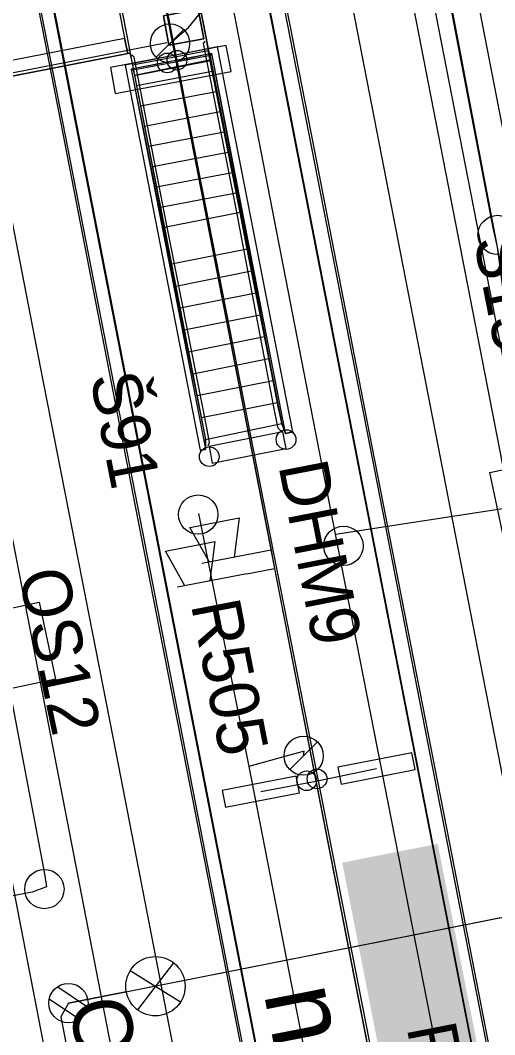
# Model space of a CAD drawing. Extents: x -545736 to -544888, y -1122892 to -1119128.
# Drawn here: x -545167.73 to -545155.67, y -1121816.49 to -1121790.7 of the extents above; entities that cross this region are included whole.
import ezdxf

# ---------------------------------------------------------------- set-up
doc = ezdxf.new("R2010")
doc.units = 0
for name, color, linetype in [('osvětlené plochy-hodnota-obrys', 7, 'Continuous'), ('Podbarveni_Nastupiste', 7, 'Continuous'), ('Podbarveni_Zastreseni_Pozemni', 7, 'Continuous'), ('Vrstva 1 - Koleje', 7, 'Continuous'), ('Vrstva 11 - Trakce', 7, 'Continuous'), ('Vrstva 13', 7, 'Continuous'), ('Vrstva 14_zastreseni a nastupiste', 7, 'Continuous'), ('Vrstva 16_plochy', 7, 'Continuous'), ('Vrstva 17_ploty - zabradli', 7, 'Continuous'), ('Vrstva 18_mosty', 7, 'Continuous'), ('Vrstva 23 - PHS - pozemni - schody - eskalatory', 7, 'Continuous'), ('Vrstva 25', 7, 'Continuous'), ('Vrstva 26', 7, 'Continuous'), ('Vrstva 29 - sdelzar', 7, 'Continuous'), ('Vrstva 33 - prvky sdelzar', 7, 'Continuous'), ('Vrstva 35', 7, 'Continuous'), ('Vrstva 4 - Teren - stezky - prechody - plochy', 7, 'Continuous'), ('Vrstva 41', 7, 'Continuous'), ('Vrstva 42', 7, 'Continuous'), ('Vrstva 43', 7, 'Continuous'), ('Vrstva 44', 7, 'Continuous'), ('Vrstva 47', 7, 'Continuous')]:
    doc.layers.add(name, color=color, linetype=linetype)

msp = doc.modelspace()

# ---------------------------------------------------------------- linework, layer by layer
at = {"layer": 'osvětlené plochy-hodnota-obrys'}
msp.add_lwpolyline([(-545137.864, -1121889.42), (-545168.59, -1121731.992), (-545178.308, -1121699.721), (-545197.027, -1121652.528), (-545208.16, -1121619.35), (-545217.952, -1121591.114), (-545225.649, -1121565.547)], dxfattribs=at)
at = {"layer": 'Podbarveni_Nastupiste'}
for points in [[(-545147.633, -1121858.705), (-545149.541, -1121848.922), (-545151.454, -1121839.109), (-545153.365, -1121829.32), (-545155.271, -1121819.528), (-545156.81, -1121811.627), (-545158.718, -1121801.84), (-545160.25, -1121793.99), (-545162.146, -1121784.289), (-545164.063, -1121774.461), (-545164.834, -1121770.503), (-545165.22, -1121768.538), (-545165.98, -1121764.613), (-545167.113, -1121758.805), (-545167.886, -1121754.822), (-545169.883, -1121745.088), (-545172.217, -1121735.379), (-545174.857, -1121725.764), (-545176.589, -1121720.029), (-545176.64, -1121720.038), (-545180.823, -1121720.81)], [(-545180.455, -1121722.711), (-545179.628, -1121726.7), (-545177.717, -1121736.49), (-545175.814, -1121746.279), (-545173.137, -1121759.988), (-545171.232, -1121769.763), (-545170.096, -1121775.61), (-545168.189, -1121785.44), (-545166.652, -1121793.283), (-545164.749, -1121803.058), (-545162.839, -1121812.848), (-545160.922, -1121822.667), (-545159.009, -1121832.498), (-545157.103, -1121842.273), (-545155.195, -1121852.046), (-545153.289, -1121861.829)]]:
    msp.add_lwpolyline(points, dxfattribs=at)
at = {"layer": 'Podbarveni_Zastreseni_Pozemni'}
for points in [[(-545153.097, -1121832.905), (-545163.04, -1121781.984), (-545169.876, -1121746.975)], [(-545172.521, -1121747.5), (-545175.141, -1121748.003), (-545167.869, -1121785.291), (-545158.018, -1121835.809), (-545145.506, -1121899.971), (-545143.703, -1121909.219), (-545142.244, -1121916.698), (-545139.605, -1121916.178)]]:
    msp.add_lwpolyline(points, dxfattribs=at)
at = {"layer": 'Vrstva 1 - Koleje'}
for points in [[(-545190.187, -1121685.59), (-545187.923, -1121694.959), (-545186.2, -1121702.627), (-545185.507, -1121705.971), (-545184.687, -1121709.924), (-545182.492, -1121721.163), (-545180.59, -1121730.931), (-545178.666, -1121740.784), (-545176.766, -1121750.544), (-545174.869, -1121760.278), (-545172.942, -1121770.162), (-545171.042, -1121779.908), (-545169.129, -1121789.7), (-545167.212, -1121799.555), (-545165.293, -1121809.36), (-545163.388, -1121819.134), (-545161.468, -1121828.982), (-545159.566, -1121838.742), (-545157.655, -1121848.546), (-545155.739, -1121858.373)], [(-545185.383, -1121691.101), (-545182.479, -1121698.59), (-545179.623, -1121706.109), (-545177.117, -1121713.199), (-545175.826, -1121717.114), (-545175.044, -1121719.485), (-545172.193, -1121729.1), (-545169.655, -1121738.82), (-545167.452, -1121748.582), (-545165.503, -1121758.451), (-545163.6, -1121768.21), (-545161.69, -1121777.988), (-545159.773, -1121787.837), (-545157.871, -1121797.594), (-545155.965, -1121807.383), (-545154.069, -1121817.086), (-545152.127, -1121827.047), (-545150.241, -1121836.711), (-545148.328, -1121846.526), (-545146.419, -1121856.308)]]:
    msp.add_lwpolyline(points, dxfattribs=at)
at = {"layer": 'Vrstva 11 - Trakce'}
for p, q in [((-545166.504, -1121815.685), (-545147.831, -1121811.99)), ((-545166.773, -1121815.268), (-545166.015, -1121815.778)), ((-545166.988, -1121815.574), (-545166.22, -1121816.092))]:
    msp.add_line(p, q, dxfattribs=at)
msp.add_circle((-545166.504, -1121815.685), 0.5, dxfattribs=at)
at = {"layer": 'Vrstva 13'}
msp.add_lwpolyline([(-545163.998, -1121791.279), (-545178.087, -1121794.029)], dxfattribs=at)
at = {"layer": 'Vrstva 14_zastreseni a nastupiste'}
for points in [[(-545147.688, -1121858.7), (-545149.596, -1121848.917), (-545151.509, -1121839.104), (-545153.42, -1121829.315), (-545155.326, -1121819.523), (-545156.865, -1121811.622), (-545158.773, -1121801.835), (-545160.305, -1121793.985), (-545162.201, -1121784.284), (-545164.118, -1121774.456), (-545164.889, -1121770.498), (-545165.275, -1121768.533), (-545166.035, -1121764.608), (-545167.168, -1121758.8), (-545167.941, -1121754.817), (-545169.938, -1121745.083)], [(-545147.633, -1121858.705), (-545149.541, -1121848.922), (-545151.454, -1121839.109), (-545153.365, -1121829.32), (-545155.271, -1121819.528), (-545156.81, -1121811.627), (-545158.718, -1121801.84), (-545160.25, -1121793.99), (-545162.146, -1121784.289), (-545164.063, -1121774.461), (-545164.834, -1121770.503), (-545165.22, -1121768.538), (-545165.98, -1121764.613), (-545167.113, -1121758.805), (-545167.886, -1121754.822), (-545169.883, -1121745.088)], [(-545175.869, -1121746.274), (-545173.192, -1121759.983), (-545171.287, -1121769.758), (-545170.151, -1121775.605), (-545168.244, -1121785.435), (-545166.707, -1121793.278), (-545164.804, -1121803.053), (-545162.894, -1121812.843), (-545160.977, -1121822.662), (-545159.064, -1121832.493), (-545157.158, -1121842.268), (-545155.25, -1121852.041), (-545153.344, -1121861.824)], [(-545175.814, -1121746.279), (-545173.137, -1121759.988), (-545171.232, -1121769.763), (-545170.096, -1121775.61), (-545168.189, -1121785.44), (-545166.652, -1121793.283), (-545164.749, -1121803.058), (-545162.839, -1121812.848), (-545160.922, -1121822.667), (-545159.009, -1121832.498), (-545157.103, -1121842.273), (-545155.195, -1121852.046), (-545153.289, -1121861.829)]]:
    msp.add_lwpolyline(points, dxfattribs=at)
for points in [[(-545169.868, -1121746.973), (-545163.039, -1121781.964), (-545153.097, -1121832.905), (-545140.688, -1121896.644), (-545138.929, -1121906.204), (-545137.357, -1121915.755), (-545139.605, -1121916.178), (-545142.252, -1121916.702), (-545143.714, -1121909.203), (-545145.537, -1121899.853), (-545158.037, -1121835.751), (-545167.886, -1121785.244), (-545175.149, -1121747.997), (-545172.521, -1121747.5)], [(-545167.869, -1121785.291), (-545158.018, -1121835.809), (-545145.506, -1121899.971), (-545143.703, -1121909.219), (-545142.244, -1121916.698), (-545139.605, -1121916.178), (-545137.369, -1121915.758), (-545138.929, -1121906.204), (-545140.688, -1121896.644), (-545153.097, -1121832.905), (-545163.04, -1121781.984), (-545169.877, -1121746.971), (-545172.521, -1121747.5), (-545175.141, -1121748.003)]]:
    msp.add_lwpolyline(points, close=True, dxfattribs=at)
for centre in [(-545163.99, -1121791.787), (-545163.744, -1121791.718), (-545160.971, -1121801.361), (-545162.924, -1121801.795), (-545160.447, -1121810.034), (-545160.183, -1121809.985)]:
    msp.add_circle(centre, 0.25, dxfattribs=at)
at = {"layer": 'Vrstva 16_plochy'}
for points in [[(-545147.688, -1121858.7), (-545149.596, -1121848.917), (-545151.509, -1121839.104), (-545153.42, -1121829.315), (-545155.326, -1121819.523), (-545156.865, -1121811.622), (-545158.773, -1121801.835), (-545160.305, -1121793.985), (-545162.201, -1121784.284), (-545164.118, -1121774.456), (-545164.889, -1121770.498), (-545165.275, -1121768.533), (-545166.035, -1121764.608), (-545167.168, -1121758.8), (-545167.941, -1121754.817), (-545169.938, -1121745.083)], [(-545175.869, -1121746.274), (-545173.192, -1121759.983), (-545171.287, -1121769.758), (-545170.151, -1121775.605), (-545168.244, -1121785.435), (-545166.707, -1121793.278), (-545164.804, -1121803.053), (-545162.894, -1121812.843), (-545160.977, -1121822.662), (-545159.064, -1121832.493), (-545157.158, -1121842.268), (-545155.25, -1121852.041), (-545153.344, -1121861.824)], [(-545161.082, -1121800.951), (-545160.986, -1121801.209), (-545160.797, -1121801.167), (-545162.713, -1121791.38), (-545165.063, -1121791.844), (-545163.155, -1121801.633), (-545163.022, -1121801.614), (-545163.014, -1121801.358), (-545161.082, -1121800.951)]]:
    msp.add_lwpolyline(points, dxfattribs=at)
at = {"layer": 'Vrstva 17_ploty - zabradli'}
for points in [[(-545161.098, -1121801.151), (-545161.17, -1121801.068), (-545161.252, -1121800.667), (-545162.093, -1121796.261), (-545162.214, -1121795.623), (-545163.067, -1121791.29), (-545163.026, -1121791.231)], [(-545162.95, -1121801.521), (-545162.915, -1121801.434), (-545162.995, -1121801.018), (-545163.864, -1121796.598), (-545163.989, -1121795.965), (-545164.831, -1121791.644), (-545164.892, -1121791.589)], [(-545160.984, -1121801.194), (-545162.856, -1121791.544), (-545163.659, -1121791.717)], [(-545164.102, -1121791.796), (-545164.911, -1121791.948), (-545163.017, -1121801.592)]]:
    msp.add_lwpolyline(points, dxfattribs=at)
at = {"layer": 'Vrstva 18_mosty'}
for points in [[(-545166.121, -1121775.056), (-545165.26, -1121779.516), (-545165.08, -1121780.43), (-545164.296, -1121784.562), (-545164.238, -1121784.848), (-545163.624, -1121787.996), (-545163.006, -1121791.152), (-545162.947, -1121791.479), (-545162.137, -1121795.588), (-545161.959, -1121796.517), (-545161.082, -1121800.951)], [(-545168.068, -1121775.409), (-545167.201, -1121779.87), (-545167.018, -1121780.793), (-545166.215, -1121784.91), (-545166.154, -1121785.226), (-545166.161, -1121785.21), (-545164.937, -1121791.54), (-545164.938, -1121791.541), (-545164.872, -1121791.844), (-545164.063, -1121795.967), (-545163.883, -1121796.901), (-545163.014, -1121801.358)], [(-545164.357, -1121784.217), (-545166.274, -1121784.609), (-545166.267, -1121784.644), (-545164.825, -1121792.106), (-545162.895, -1121791.721)], [(-545164.357, -1121784.217), (-545164.352, -1121784.255), (-545162.895, -1121791.721)], [(-545166.161, -1121785.21), (-545166.208, -1121785.223), (-545166.143, -1121785.624), (-545165.074, -1121791.156), (-545164.995, -1121791.549), (-545164.937, -1121791.54)], [(-545160.797, -1121801.167), (-545162.713, -1121791.38), (-545165.063, -1121791.844), (-545163.155, -1121801.633)], [(-545164.938, -1121791.541), (-545176.751, -1121793.843)], [(-545176.693, -1121793.831), (-545164.995, -1121791.549)], [(-545161.143, -1121800.618), (-545162.856, -1121791.544), (-545164.911, -1121791.948), (-545163.088, -1121801.023)], [(-545160.797, -1121801.167), (-545160.986, -1121801.209), (-545161.082, -1121800.951), (-545161.143, -1121800.618), (-545161.157, -1121800.61), (-545162.873, -1121791.709), (-545162.891, -1121791.596), (-545164.861, -1121791.969), (-545164.825, -1121792.103), (-545163.088, -1121801.006), (-545163.087, -1121801.021), (-545163.014, -1121801.358), (-545163.022, -1121801.614), (-545163.155, -1121801.633)], [(-545162.891, -1121791.596), (-545162.856, -1121791.544)], [(-545162.873, -1121791.709), (-545164.825, -1121792.103)], [(-545162.873, -1121791.709), (-545162.895, -1121791.721)], [(-545164.861, -1121791.969), (-545164.911, -1121791.948)], [(-545164.825, -1121792.106), (-545164.825, -1121792.103)]]:
    msp.add_lwpolyline(points, dxfattribs=at)
at = {"layer": 'Vrstva 23 - PHS - pozemni - schody - eskalatory'}
msp.add_lwpolyline([(-545165.437, -1121791.901), (-545165.311, -1121792.565), (-545162.367, -1121792.005), (-545162.494, -1121791.341)], close=True, dxfattribs=at)
for points in [[(-545162.137, -1121795.588), (-545162.947, -1121791.479), (-545164.872, -1121791.844), (-545164.063, -1121795.967)], [(-545164.771, -1121792.36), (-545162.845, -1121791.994)], [(-545164.67, -1121792.875), (-545162.744, -1121792.509)], [(-545164.569, -1121793.39), (-545162.642, -1121793.025)], [(-545164.467, -1121793.906), (-545162.541, -1121793.54)], [(-545164.366, -1121794.421), (-545162.439, -1121794.055)], [(-545164.265, -1121794.936), (-545162.338, -1121794.571)], [(-545164.164, -1121795.451), (-545162.236, -1121795.086)], [(-545161.959, -1121796.517), (-545162.137, -1121795.588), (-545164.063, -1121795.967), (-545163.883, -1121796.901)], [(-545161.959, -1121796.517), (-545163.883, -1121796.901)], [(-545163.883, -1121796.901), (-545163.014, -1121801.358), (-545161.082, -1121800.951), (-545161.959, -1121796.517)], [(-545163.774, -1121797.458), (-545161.849, -1121797.074)], [(-545163.666, -1121798.015), (-545161.739, -1121797.631)], [(-545163.557, -1121798.573), (-545161.629, -1121798.187)], [(-545163.448, -1121799.13), (-545161.518, -1121798.744)], [(-545163.34, -1121799.687), (-545161.408, -1121799.301)], [(-545163.231, -1121800.244), (-545161.298, -1121799.858)], [(-545163.122, -1121800.802), (-545161.188, -1121800.415)]]:
    msp.add_lwpolyline(points, dxfattribs=at)
at = {"layer": 'Vrstva 25'}
for p, q in [((-545163.653, -1121815.658), (-545164.937, -1121814.866)), ((-545163.832, -1121814.659), (-545164.745, -1121815.858)), ((-545165.032, -1121815.398), (-545166.504, -1121815.685))]:
    msp.add_line(p, q, dxfattribs=at)
msp.add_lwpolyline([(-545166.504, -1121815.685), (-545147.831, -1121811.99)], dxfattribs=at)
msp.add_circle((-545164.291, -1121815.256), 0.754, dxfattribs=at)
at = {"layer": 'Vrstva 26'}
msp.add_lwpolyline([(-545166.504, -1121815.685), (-545166.698, -1121816.037), (-545161.721, -1121841.823), (-545157.777, -1121861.768), (-545157.507, -1121863.136), (-545152.448, -1121888.853), (-545147.998, -1121909.917), (-545148.049, -1121912.578), (-545147.648, -1121914.128), (-545146.343, -1121921.072), (-545145.879, -1121923.54), (-545145.457, -1121924.088), (-545144.44, -1121929.853), (-545143.295, -1121935.716), (-545143.648, -1121936.405), (-545143.018, -1121939.014), (-545142.006, -1121940.631), (-545141.059, -1121947.169), (-545140.841, -1121950.653), (-545139.922, -1121952.292)], dxfattribs=at)
at = {"layer": 'Vrstva 29 - sdelzar'}
for p, q in [((-545141.41, -1121905.52), (-545168.73, -1121766.29)), ((-545161.97, -1121804.77), (-545161.26, -1121804.64))]:
    msp.add_line(p, q, dxfattribs=at)
for points in [[(-545171.97, -1121749.47), (-545172.03, -1121749.33), (-545171.59, -1121751.6), (-545168.26, -1121768.68), (-545164.8, -1121786.45), (-545161.35, -1121804.17), (-545161.26, -1121804.64), (-545158.15, -1121820.62), (-545154.88, -1121837.37), (-545151.57, -1121854.39), (-545148.31, -1121871.12), (-545147.18, -1121876.92), (-545144.69, -1121889.26), (-545140.92, -1121907.97), (-545141.94, -1121907.98)], [(-545168.72, -1121766.31), (-545160.21, -1121810.04), (-545148.71, -1121869.09)], [(-545161.61, -1121810.31), (-545160.21, -1121810.04), (-545158.67, -1121809.72)]]:
    msp.add_lwpolyline(points, dxfattribs=at)
at = {"layer": 'Vrstva 33 - prvky sdelzar'}
for p, q in [((-545161.35, -1121804.17), (-545163.109, -1121804.513)), ((-545161.97, -1121804.77), (-545163.729, -1121805.113))]:
    msp.add_line(p, q, dxfattribs=at)
for points in [[(-545160.964, -1121801.588), (-545161.049, -1121801.163), (-545162.929, -1121801.54), (-545162.845, -1121801.964)], [(-545157.687, -1121809.75), (-545157.77, -1121809.325), (-545159.652, -1121809.692), (-545159.57, -1121810.116)], [(-545160.627, -1121810.34), (-545160.71, -1121809.915), (-545162.592, -1121810.282), (-545162.51, -1121810.706)]]:
    msp.add_lwpolyline(points, close=True, dxfattribs=at)
for points in [[(-545162.92, -1121804.476), (-545163.418, -1121803.595), (-545162.162, -1121803.35), (-545162.292, -1121804.354)], [(-545163.54, -1121805.076), (-545164.038, -1121804.195), (-545162.782, -1121803.95), (-545162.912, -1121804.954)]]:
    msp.add_lwpolyline(points, dxfattribs=at)
at = {"layer": 'Vrstva 35'}
for points in [[(-545176.769, -1121793.435), (-545165.074, -1121791.157)], [(-545176.766, -1121793.438), (-545165.074, -1121791.156)], [(-545176.766, -1121793.438), (-545176.693, -1121793.831), (-545164.995, -1121791.549), (-545165.074, -1121791.156)], [(-545165.074, -1121791.156), (-545165.074, -1121791.157), (-545164.996, -1121791.551), (-545164.995, -1121791.549)], [(-545176.693, -1121793.829), (-545164.996, -1121791.551)]]:
    msp.add_lwpolyline(points, dxfattribs=at)
at = {"layer": 'Vrstva 4 - Teren - stezky - prechody - plochy'}
for points in [[(-545188.763, -1121698.109), (-545188.641, -1121698.826), (-545185.213, -1121715.136), (-545181.647, -1121733.399), (-545177.117, -1121756.524), (-545170.416, -1121791.087), (-545164.311, -1121822.524), (-545157.023, -1121859.828), (-545149.915, -1121896.158), (-545142.13, -1121936.158), (-545141.676, -1121939.159), (-545141.157, -1121942.596), (-545141.923, -1121943.776)], [(-545141.923, -1121943.776), (-545142.097, -1121942.982), (-545141.665, -1121942.659), (-545141.923, -1121941.346), (-545142.767, -1121941.354), (-545151.586, -1121896.379), (-545158.808, -1121859.367), (-545165.97, -1121822.744), (-545172.05, -1121791.327), (-545183.361, -1121733.476), (-545187.416, -1121715.505), (-545191.632, -1121699.681), (-545191.805, -1121699.137)], [(-545180.039, -1121709.428), (-545180.163, -1121709.404), (-545182.89, -1121710.328), (-545181.985, -1121714.917), (-545180.848, -1121720.815), (-545179.628, -1121726.7), (-545177.717, -1121736.49), (-545175.814, -1121746.279), (-545173.137, -1121759.988), (-545171.232, -1121769.763), (-545170.096, -1121775.61), (-545168.189, -1121785.44), (-545166.652, -1121793.283), (-545164.749, -1121803.058), (-545162.839, -1121812.848), (-545160.922, -1121822.667), (-545159.009, -1121832.498), (-545157.103, -1121842.273), (-545155.195, -1121852.046), (-545153.289, -1121861.829)], [(-545130.358, -1121950.008), (-545129.391, -1121949.959), (-545129.73, -1121942.596), (-545130.115, -1121934.948), (-545130.824, -1121927.405), (-545131.836, -1121918.196), (-545133.344, -1121907.479), (-545134.953, -1121898.499), (-545142.937, -1121857.697), (-545151.741, -1121812.566), (-545162.39, -1121757.819), (-545164.226, -1121748.401), (-545166.939, -1121735.985), (-545169.746, -1121724.99), (-545172.237, -1121716.559), (-545173.733, -1121711.673), (-545173.909, -1121711.118), (-545175.871, -1121711.785), (-545175.683, -1121712.485)], [(-545130.358, -1121950.008), (-545130.752, -1121943), (-545131.52, -1121935.35), (-545132.155, -1121927.829), (-545133.341, -1121918.921), (-545135.127, -1121907.455), (-545136.587, -1121899.196), (-545144.41, -1121858.134), (-545153.364, -1121812.756), (-545162.564, -1121765.529), (-545165.788, -1121749.365), (-545168.396, -1121737.4), (-545171.828, -1121724.869), (-545174.108, -1121717.697), (-545175.683, -1121712.485)], [(-545147.633, -1121858.705), (-545149.541, -1121848.922), (-545151.454, -1121839.109), (-545153.365, -1121829.32), (-545155.271, -1121819.528), (-545156.81, -1121811.627), (-545158.718, -1121801.84), (-545160.25, -1121793.99), (-545162.146, -1121784.289), (-545164.063, -1121774.461), (-545164.834, -1121770.503), (-545165.22, -1121768.538), (-545165.98, -1121764.613), (-545167.113, -1121758.805), (-545167.886, -1121754.822), (-545169.883, -1121745.088), (-545172.217, -1121735.379), (-545174.857, -1121725.764), (-545176.589, -1121720.029)]]:
    msp.add_lwpolyline(points, dxfattribs=at)
at = {"layer": 'Vrstva 41'}
for points in [[(-545155.789, -1121802.198), (-545153.833, -1121801.782), (-545153.417, -1121803.738), (-545155.373, -1121804.154), (-545155.789, -1121802.198)], [(-545169.204, -1121805.908), (-545167.248, -1121805.492), (-545166.832, -1121807.448), (-545168.788, -1121807.864), (-545169.204, -1121805.908)]]:
    msp.add_lwpolyline(points, dxfattribs=at)
msp.add_circle((-545159.512, -1121804.063), 0.5, dxfattribs=at)
at = {"layer": 'Vrstva 42'}
msp.add_line((-545159.714, -1121803.768), (-545154.581, -1121802.972), dxfattribs=at)
msp.add_lwpolyline([(-545173.971, -1121879.393), (-545161.245, -1121876.727), (-545160.224, -1121876.513), (-545154.158, -1121875.249), (-545149.407, -1121874.445), (-545148.025, -1121874.172), (-545146.62, -1121873.901), (-545146.168, -1121873.821), (-545146.682, -1121871.086), (-545153.179, -1121837.049), (-545159.714, -1121803.768), (-545165.606, -1121773.441), (-545166.061, -1121770.665), (-545166.155, -1121770.217), (-545169.78, -1121770.722), (-545177.312, -1121733.08), (-545177.546, -1121732)], dxfattribs=at)
at = {"layer": 'Vrstva 43'}
for p, q in [((-545164.274, -1121791.642), (-545163.569, -1121790.938)), ((-545160.877, -1121809.748), (-545160.172, -1121809.044))]:
    msp.add_line(p, q, dxfattribs=at)
for centre, radius in [((-545163.921, -1121791.291), 0.498), ((-545155.592, -1121796.16), 0.5), ((-545163.203, -1121803.268), 0.5), ((-545160.524, -1121809.397), 0.498), ((-545167.114, -1121812.786), 0.5)]:
    msp.add_circle(centre, radius, dxfattribs=at)
at = {"layer": 'Vrstva 44'}
for points in [[(-545139.779, -1121877.836), (-545147.175, -1121839.811), (-545147.369, -1121839.002), (-545147.437, -1121838.152), (-545155.452, -1121797.558), (-545155.595, -1121796.474), (-545155.658, -1121796.154), (-545157.036, -1121788.893), (-545157.839, -1121784.658), (-545161.523, -1121765.245), (-545161.723, -1121764.693), (-545161.769, -1121763.91), (-545164.033, -1121753.897), (-545169.852, -1121728.16), (-545170.129, -1121727.27), (-545170.396, -1121726.56), (-545170.338, -1121725.182), (-545172.293, -1121718.704), (-545175.993, -1121707.957), (-545178.907, -1121700.544), (-545179.343, -1121699.618), (-545179.583, -1121698.628), (-545193.322, -1121663.167)], [(-545139.513, -1121878.622), (-545139.749, -1121877.759), (-545147.249, -1121839.292), (-545147.369, -1121839.002), (-545147.48, -1121838.112), (-545155.446, -1121797.363), (-545155.595, -1121796.474), (-545155.706, -1121795.975), (-545161.592, -1121765.233), (-545161.723, -1121764.693), (-545161.847, -1121763.916), (-545167.672, -1121738.027), (-545170.022, -1121727.953), (-545170.129, -1121727.27), (-545170.34, -1121725.169), (-545172.277, -1121718.871), (-545175.906, -1121708.217), (-545178.967, -1121700.134), (-545179.343, -1121699.618)], [(-545163.922, -1121791.29), (-545163.447, -1121790.886), (-545162.696, -1121789.95), (-545162.663, -1121789.961), (-545157.036, -1121788.893)], [(-545170.631, -1121793.896), (-545167.114, -1121812.403), (-545167.057, -1121812.731), (-545167.424, -1121812.867), (-545175.043, -1121814.32), (-545175.317, -1121814.385)], [(-545163.196, -1121803.24), (-545161.918, -1121809.669), (-545159.543, -1121821.828), (-545158.491, -1121826.629), (-545155.971, -1121840.184), (-545155.936, -1121840.605)], [(-545160.525, -1121809.396), (-545160.51, -1121809.279), (-545161.918, -1121809.669)]]:
    msp.add_lwpolyline(points, dxfattribs=at)
at = {"layer": 'Vrstva 47'}
for points in [[(-545163.951, -1121791.334), (-545164.088, -1121790.587), (-545163.201, -1121790.424), (-545163.064, -1121791.171), (-545163.951, -1121791.334)], [(-545164.088, -1121790.587), (-545163.951, -1121791.334), (-545163.064, -1121791.171), (-545163.201, -1121790.424), (-545164.088, -1121790.587)], [(-545163.951, -1121791.334), (-545163.951, -1121791.334)], [(-545163.064, -1121791.171), (-545163.064, -1121791.171)]]:
    msp.add_lwpolyline(points, dxfattribs=at)

# ---------------------------------------------------------------- texts
at = {"layer": 'osvětlené plochy-hodnota-obrys'}
msp.add_text('10', height=22.7812, rotation=281.0956, dxfattribs=at).set_placement((-545159.989, -1121809.837))
at = {"layer": 'Vrstva 14_zastreseni a nastupiste'}
msp.add_text('nást. č.5   218m', height=2, rotation=281.0471, dxfattribs=at).set_placement((-545161.539, -1121815.425))
at = {"layer": 'Vrstva 25'}
msp.add_text('OT72', height=1.5, rotation=280.9244, dxfattribs=at).set_placement((-545166.504, -1121815.685))
at = {"layer": 'Vrstva 33 - prvky sdelzar'}
for s, p in [('DHM9', (-545161.167, -1121802.022)), ('R505', (-545163.393, -1121805.55)), ('R506', (-545157.906, -1121816.307))]:
    msp.add_text(s, height=1.25, rotation=281.0212, dxfattribs=at).set_placement(p)
at = {"layer": 'Vrstva 41'}
msp.add_text('OS12', height=1.25, rotation=282, dxfattribs=at).set_placement((-545167.778, -1121804.765))
at = {"layer": 'Vrstva 43'}
for s, rotation, p in [('Š15', 281.0612, (-545156.205, -1121796.28)), ('Š91', 281.0281, (-545165.957, -1121799.758))]:
    msp.add_text(s, height=1.25, rotation=rotation, dxfattribs=at).set_placement(p)

doc.saveas('drawing.dxf')
